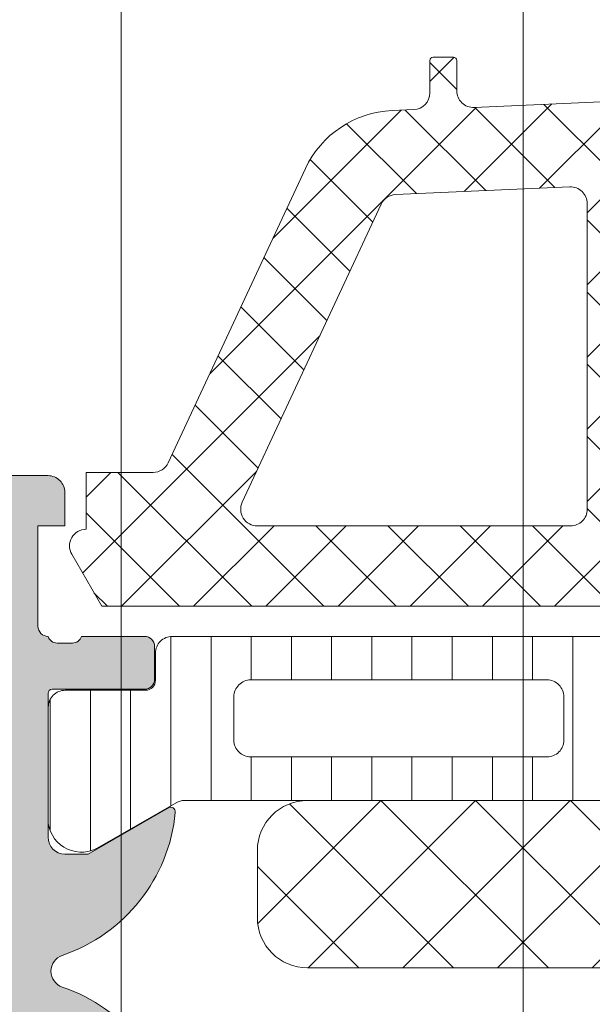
# Model space of a CAD drawing. Header units: millimetres. Extents: x 213386 to 506888, y 183055 to 450952.
# Tile 339 of 656: x 399549 to 399566, y 287199 to 287229. Entities that reach past the tile are written whole.
import ezdxf

# ---------------------------------------------------------------- set-up
doc = ezdxf.new("R2010")
doc.units = ezdxf.units.MM
doc.layers.add('FASÁDA DETAILNÍ', color=255, linetype='Continuous', lineweight=0)

msp = doc.modelspace()

# ---------------------------------------------------------------- hatches: boundary and pattern name
at = {"layer": 'FASÁDA DETAILNÍ'}
h = msp.add_hatch(dxfattribs=at)
h.set_pattern_fill('ANSI37', color=256, scale=0.48, angle=180, style=0)
h.set_pattern_definition([(225, (399579.4563192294, 287215.149078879), (1.077630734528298, -1.077630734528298), []), (315, (399579.4563192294, 287215.149078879), (1.077630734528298, 1.077630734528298), [])])
edge = h.paths.add_edge_path(flags=16)
edge.add_line((399582.8575962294, 287214.4847848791), (399582.7578522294, 287213.091930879))
edge.add_arc((399583.356319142, 287213.0490733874), 0.5999995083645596, 175.9039194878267, 270.000008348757)
edge.add_arc((399583.3563193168, 287213.0490733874), 0.5999995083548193, 269.999991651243, 364.0960805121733)
edge.add_line((399583.9547862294, 287213.091930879), (399583.8550422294, 287214.4847848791))
edge.add_arc((399583.3563192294, 287214.4490704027), 0.5000001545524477, 4.09606439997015, 175.9039356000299)
edge = h.paths.add_edge_path(flags=16)
edge.add_arc((399584.9563158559, 287217.6490785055), 0.4999996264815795, 179.9999571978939, 270.0000428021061)
edge.add_line((399584.9563162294, 287217.149078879), (399588.5500012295, 287217.149078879))
edge.add_arc((399588.5500012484, 287217.6490792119), 0.5000003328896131, 269.9999978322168, 383.2180266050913)
edge.add_line((399589.0095072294, 287217.846194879), (399586.2936292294, 287224.1772968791))
edge.add_arc((399585.8341238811, 287223.9801809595), 0.4999998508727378, 23.21808178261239, 92.50011063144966)
edge.add_line((399585.8123132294, 287224.4797048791), (399584.9345062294, 287224.4413788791))
edge.add_arc((399584.9563157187, 287223.9418552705), 0.4999994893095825, 92.49997911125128, 180.0000448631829)
edge.add_line((399584.4563162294, 287223.941854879), (399584.4563162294, 287217.649078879))
edge = h.paths.add_edge_path(flags=16)
edge.add_line((399559.4023972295, 287223.057240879), (399555.2537272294, 287214.1603878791))
edge.add_arc((399555.7068809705, 287213.9490787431), 0.4999998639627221, 154.9999920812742, 270.0000296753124)
edge.add_line((399555.7068812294, 287213.4490788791), (399565.0563162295, 287213.4490788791))
edge.add_arc((399565.056316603, 287213.9490785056), 0.4999996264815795, 269.9999571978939, 360.0000428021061)
edge.add_line((399565.5563162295, 287213.9490788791), (399565.5563162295, 287223.073001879))
edge.add_arc((399565.0563161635, 287223.0730017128), 0.5000000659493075, 1.904982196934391e-05, 92.5000272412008)
edge.add_line((399565.0345062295, 287223.5725258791), (399559.8337422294, 287223.3454558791))
edge.add_arc((399559.8555519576, 287222.8459304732), 0.5000012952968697, 92.49999747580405, 154.999908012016)
edge = h.paths.add_edge_path(flags=16)
edge.add_arc((399568.2563158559, 287213.9490785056), 0.4999996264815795, 179.9999571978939, 270.0000428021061)
edge.add_line((399568.2563162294, 287213.4490788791), (399575.4563162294, 287213.4490788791))
edge.add_arc((399575.4563166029, 287213.9490785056), 0.4999996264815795, 269.9999571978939, 360.0000428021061)
edge.add_line((399575.9563162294, 287213.9490788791), (399575.9563162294, 287215.149078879))
edge.add_arc((399577.9563147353, 287215.1490803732), 1.99999850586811, 89.99995719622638, 180.0000428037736, ccw=False)
edge.add_line((399577.9563162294, 287217.149078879), (399581.7563162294, 287217.149078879))
edge.add_arc((399581.7563166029, 287217.6490785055), 0.4999996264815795, 269.9999571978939, 360.0000428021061)
edge.add_line((399582.2563162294, 287217.649078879), (399582.2563162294, 287223.8021398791))
edge.add_arc((399581.7563161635, 287223.8021397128), 0.5000000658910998, 1.905649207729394e-05, 92.50002724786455)
edge.add_line((399581.7345062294, 287224.3016638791), (399576.2345062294, 287224.0615288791))
edge.add_arc((399576.2563157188, 287223.5620052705), 0.4999994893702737, 92.4999791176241, 180.0000448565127)
edge.add_line((399575.7563162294, 287223.5620048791), (399575.7563162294, 287218.2490788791))
edge.add_arc((399574.6563162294, 287218.2490788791), 1.099999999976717, -180, 0, ccw=False)
edge.add_line((399573.5563162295, 287218.2490788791), (399573.5563162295, 287223.4222898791))
edge.add_arc((399573.0563161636, 287223.4222897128), 0.5000000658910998, 1.905649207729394e-05, 92.50002724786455)
edge.add_line((399573.0345062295, 287223.921813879), (399568.2345062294, 287223.7122408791))
edge.add_arc((399568.2563157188, 287223.2127172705), 0.4999994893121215, 92.49997911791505, 180.0000448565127)
edge.add_line((399567.7563162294, 287223.2127168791), (399567.7563162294, 287213.9490788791))
edge = h.paths.add_edge_path()
edge.add_line((399553.0432632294, 287215.3355358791), (399557.1411122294, 287224.1234018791))
edge.add_ellipse((399559.8600375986, 287222.8555443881), major_axis=(-3.000002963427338, 0), ratio=1, start_angle=272.5000588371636, end_angle=334.9999693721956, ccw=False)
edge.add_line((399559.7291762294, 287225.852691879), (399560.3781262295, 287225.8810258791))
edge.add_ellipse((399560.3563167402, 287226.3805494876), major_axis=(-0.4999994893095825, 0), ratio=1, start_angle=92.49997911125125, end_angle=180.0000448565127)
edge.add_line((399560.8563162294, 287226.380549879), (399560.8563162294, 287227.3490788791))
edge.add_ellipse((399560.9563161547, 287227.3490789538), major_axis=(-0.09999992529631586, 0), ratio=1, start_angle=-90.00004278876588, end_angle=4.278876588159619e-05, ccw=False)
edge.add_line((399560.9563162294, 287227.4490788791), (399561.5563162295, 287227.4490788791))
edge.add_ellipse((399561.5563163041, 287227.3490789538), major_axis=(-0.09999992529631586, 0), ratio=1, start_angle=179.9999572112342, end_angle=270.0000427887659, ccw=False)
edge.add_line((399561.6563162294, 287227.3490788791), (399561.6563162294, 287226.4460408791))
edge.add_ellipse((399562.1563162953, 287226.4460410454), major_axis=(-0.5000000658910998, 0), ratio=1, start_angle=1.905649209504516e-05, end_angle=92.50002724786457)
edge.add_line((399562.1781262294, 287225.9465168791), (399571.0784202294, 287226.340354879))
edge.add_ellipse((399571.0563161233, 287226.8398661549), major_axis=(-0.5000001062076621, 0), ratio=1, start_angle=92.53376922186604, end_angle=180.0000829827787)
edge.add_line((399571.5563162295, 287226.839866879), (399571.5563162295, 287227.4490788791))
edge.add_ellipse((399571.6563161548, 287227.4490789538), major_axis=(-0.09999992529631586, 0), ratio=1, start_angle=-90.00004278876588, end_angle=4.278876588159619e-05, ccw=False)
edge.add_line((399571.6563162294, 287227.5490788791), (399572.2563162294, 287227.5490788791))
edge.add_ellipse((399572.2563163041, 287227.4490789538), major_axis=(-0.09999992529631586, 0), ratio=1, start_angle=179.9999572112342, end_angle=270.0000427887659, ccw=False)
edge.add_line((399572.3563162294, 287227.4490788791), (399572.3563162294, 287226.9195168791))
edge.add_ellipse((399572.8563167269, 287226.9195165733), major_axis=(-0.5000004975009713, 0), ratio=1, start_angle=-3.503803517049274e-05, end_angle=92.53369799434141)
edge.add_line((399572.8784202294, 287226.4200048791), (399584.4186452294, 287226.9306608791))
edge.add_ellipse((399584.396835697, 287227.4301854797), major_axis=(-0.50000048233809, 0), ratio=1, start_angle=92.49997909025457, end_angle=183.2170573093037)
edge.add_line((399584.8960482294, 287227.458244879), (399584.6074852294, 287232.5919878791))
edge.add_ellipse((399584.1970672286, 287232.4764324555), major_axis=(-0.4263754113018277, 0), ratio=1, start_angle=195.7248544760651, end_angle=339.2410276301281)
edge.add_line((399583.7983722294, 287232.6275558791), (399583.7996122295, 287232.3949528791))
edge.add_line((399583.7996122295, 287232.3949528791), (399584.0977502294, 287230.5123738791))
edge.add_line((399584.0977502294, 287230.5123738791), (399583.6973242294, 287227.6630888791))
edge.add_ellipse((399583.4002436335, 287227.7048394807), major_axis=(-0.299999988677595, 0), ratio=1, start_angle=55.40225361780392, end_angle=172.0002559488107, ccw=False)
edge.add_ellipse((399584.9333570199, 287229.9274105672), major_axis=(-3.000047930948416, 0), ratio=1, start_angle=-18.00842458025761, end_angle=55.40235871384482, ccw=False)
edge.add_line((399582.0802782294, 287230.854895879), (399582.7138542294, 287233.109786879))
edge.add_ellipse((399583.4890667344, 287232.9488573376), major_axis=(-0.791740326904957, 0), ratio=1, start_angle=276.79834625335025, end_angle=348.2723102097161, ccw=False)
edge.add_line((399583.3953442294, 287233.735030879), (399584.4535542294, 287233.7362518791))
edge.add_ellipse((399584.3244299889, 287232.5571656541), major_axis=(-1.186135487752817, 0), ratio=1, start_angle=198.6555764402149, end_angle=263.7503218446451, ccw=False)
edge.add_line((399585.4482442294, 287232.9365848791), (399586.5425772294, 287229.6952448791))
edge.add_line((399586.5425772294, 287229.6952448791), (399589.4323552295, 287221.6454498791))
edge.add_line((399589.4323552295, 287221.6454498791), (399593.7651642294, 287211.7475728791))
edge.add_ellipse((399593.3061552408, 287211.5493028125), major_axis=(-0.5000002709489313, 0), ratio=1, start_angle=90.06657637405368, end_angle=203.362049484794, ccw=False)
edge.add_line((399593.3067362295, 287211.0493028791), (399592.7600352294, 287211.0486678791))
edge.add_ellipse((399592.7594549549, 287211.548667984), major_axis=(-0.5000004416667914, 0), ratio=1, start_angle=23.920824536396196, end_angle=90.06649452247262, ccw=False)
edge.add_line((399592.3024012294, 287211.3459308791), (399590.9006452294, 287214.5499338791))
edge.add_ellipse((399589.9845041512, 287214.1490795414), major_axis=(-0.9999993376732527, 0), ratio=1, start_angle=203.6316147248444, end_angle=270.000052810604)
edge.add_line((399589.9845032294, 287215.149078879), (399584.7565612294, 287215.149078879))
edge.add_line((399584.7565612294, 287215.149078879), (399584.7565522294, 287213.3495998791))
edge.add_line((399584.7565522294, 287213.3495998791), (399585.2713532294, 287213.2116578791))
edge.add_ellipse((399585.1565879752, 287212.934503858), major_axis=(-0.2999756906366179, 0), ratio=1, start_angle=157.4964333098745, end_angle=247.5062997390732, ccw=False)
edge.add_line((399585.4337222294, 287212.8196908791), (399584.5845552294, 287211.549563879))
edge.add_ellipse((399583.7186910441, 287212.0492846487), major_axis=(-0.9997207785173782, 0), ratio=1, start_angle=89.99238815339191, end_angle=150.0092393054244, ccw=False)
edge.add_line((399583.7185582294, 287211.049563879), (399582.9941972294, 287211.049594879))
edge.add_ellipse((399582.9944052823, 287212.0493327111), major_axis=(-0.9997378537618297, 0), ratio=1, start_angle=29.991324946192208, end_angle=89.98807632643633, ccw=False)
edge.add_line((399582.1285312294, 287211.549594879), (399581.2793642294, 287212.8196908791))
edge.add_ellipse((399581.5565117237, 287212.9345027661), major_axis=(-0.2999875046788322, 0), ratio=1, start_angle=-67.50139619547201, end_angle=22.50240615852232, ccw=False)
edge.add_line((399581.4417182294, 287213.2116578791), (399581.9565342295, 287213.3496298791))
edge.add_line((399581.9565342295, 287213.3496298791), (399581.9565422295, 287215.149078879))
edge.add_line((399581.9565422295, 287215.149078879), (399578.7563152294, 287215.149078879))
edge.add_ellipse((399578.7563150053, 287214.8490791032), major_axis=(-0.29999977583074, 0), ratio=1, start_angle=-90.00004279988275, end_angle=4.279988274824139e-05)
edge.add_line((399578.4563152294, 287214.8490788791), (399578.4563152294, 287211.5490828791))
edge.add_ellipse((399577.9563156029, 287211.5490825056), major_axis=(-0.4999996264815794, 0), ratio=1, start_angle=89.99995719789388, end_angle=180.0000428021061, ccw=False)
edge.add_line((399577.9563152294, 287211.0490828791), (399551.0586932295, 287211.0490828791))
edge.add_line((399551.0586932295, 287211.0490828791), (399550.1635752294, 287212.5994748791))
edge.add_ellipse((399550.5965877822, 287212.8494749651), major_axis=(-0.4999999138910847, 0), ratio=1, start_angle=-89.99993665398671, end_angle=30.00001708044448, ccw=False)
edge.add_line((399550.5965872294, 287213.3494748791), (399550.5965872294, 287215.0468458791))
edge.add_line((399550.5965872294, 287215.0468458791), (399552.5901092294, 287215.0468458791))
edge.add_ellipse((399552.590109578, 287215.5468461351), major_axis=(-0.5000002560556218, 0), ratio=1, start_angle=89.99996005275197, end_angle=154.99987141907)
h = msp.add_hatch(dxfattribs=at)
h.set_pattern_fill('ANSI37', color=256, scale=0.48, angle=180, style=0)
h.set_pattern_definition([(225, (399579.4563192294, 287215.149078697), (1.077630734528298, -1.077630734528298), []), (315, (399579.4563192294, 287215.149078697), (1.077630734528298, 1.077630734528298), [])])
edge = h.paths.add_edge_path(flags=16)
edge.add_line((399582.8575962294, 287214.484784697), (399582.7578522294, 287213.091930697))
edge.add_arc((399583.356319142, 287213.0490732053), 0.5999995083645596, 175.9039194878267, 270.000008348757)
edge.add_arc((399583.3563193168, 287213.0490732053), 0.5999995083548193, 269.999991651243, 364.0960805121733)
edge.add_line((399583.9547862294, 287213.091930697), (399583.8550422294, 287214.484784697))
edge.add_arc((399583.3563192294, 287214.4490702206), 0.5000001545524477, 4.09606439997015, 175.9039356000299)
edge = h.paths.add_edge_path(flags=16)
edge.add_arc((399584.9563158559, 287217.6490783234), 0.4999996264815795, 179.9999571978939, 270.0000428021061)
edge.add_line((399584.9563162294, 287217.149078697), (399588.5500012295, 287217.149078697))
edge.add_arc((399588.5500012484, 287217.6490790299), 0.5000003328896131, 269.9999978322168, 383.2180266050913)
edge.add_line((399589.0095072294, 287217.846194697), (399586.2936292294, 287224.177296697))
edge.add_arc((399585.8341238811, 287223.9801807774), 0.4999998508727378, 23.21808178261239, 92.50011063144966)
edge.add_line((399585.8123132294, 287224.479704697), (399584.9345062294, 287224.441378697))
edge.add_arc((399584.9563157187, 287223.9418550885), 0.4999994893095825, 92.49997911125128, 180.0000448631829)
edge.add_line((399584.4563162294, 287223.941854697), (399584.4563162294, 287217.649078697))
edge = h.paths.add_edge_path(flags=16)
edge.add_line((399559.4023972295, 287223.057240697), (399555.2537272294, 287214.160387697))
edge.add_arc((399555.7068809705, 287213.949078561), 0.4999998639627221, 154.9999920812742, 270.0000296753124)
edge.add_line((399555.7068812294, 287213.449078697), (399565.0563162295, 287213.449078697))
edge.add_arc((399565.056316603, 287213.9490783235), 0.4999996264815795, 269.9999571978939, 360.0000428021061)
edge.add_line((399565.5563162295, 287213.949078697), (399565.5563162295, 287223.073001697))
edge.add_arc((399565.0563161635, 287223.0730015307), 0.5000000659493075, 1.904982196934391e-05, 92.5000272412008)
edge.add_line((399565.0345062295, 287223.572525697), (399559.8337422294, 287223.345455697))
edge.add_arc((399559.8555519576, 287222.8459302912), 0.5000012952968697, 92.49999747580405, 154.999908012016)
edge = h.paths.add_edge_path(flags=16)
edge.add_arc((399568.2563158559, 287213.9490783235), 0.4999996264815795, 179.9999571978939, 270.0000428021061)
edge.add_line((399568.2563162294, 287213.449078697), (399575.4563162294, 287213.449078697))
edge.add_arc((399575.4563166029, 287213.9490783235), 0.4999996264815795, 269.9999571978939, 360.0000428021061)
edge.add_line((399575.9563162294, 287213.949078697), (399575.9563162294, 287215.149078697))
edge.add_arc((399577.9563147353, 287215.1490801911), 1.99999850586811, 89.99995719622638, 180.0000428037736, ccw=False)
edge.add_line((399577.9563162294, 287217.149078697), (399581.7563162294, 287217.149078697))
edge.add_arc((399581.7563166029, 287217.6490783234), 0.4999996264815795, 269.9999571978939, 360.0000428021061)
edge.add_line((399582.2563162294, 287217.649078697), (399582.2563162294, 287223.802139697))
edge.add_arc((399581.7563161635, 287223.8021395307), 0.5000000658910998, 1.905649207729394e-05, 92.50002724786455)
edge.add_line((399581.7345062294, 287224.301663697), (399576.2345062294, 287224.061528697))
edge.add_arc((399576.2563157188, 287223.5620050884), 0.4999994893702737, 92.4999791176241, 180.0000448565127)
edge.add_line((399575.7563162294, 287223.562004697), (399575.7563162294, 287218.249078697))
edge.add_arc((399574.6563162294, 287218.249078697), 1.099999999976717, -180, 0, ccw=False)
edge.add_line((399573.5563162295, 287218.249078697), (399573.5563162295, 287223.422289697))
edge.add_arc((399573.0563161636, 287223.4222895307), 0.5000000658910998, 1.905649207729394e-05, 92.50002724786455)
edge.add_line((399573.0345062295, 287223.921813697), (399568.2345062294, 287223.712240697))
edge.add_arc((399568.2563157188, 287223.2127170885), 0.4999994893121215, 92.49997911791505, 180.0000448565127)
edge.add_line((399567.7563162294, 287223.212716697), (399567.7563162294, 287213.949078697))
edge = h.paths.add_edge_path()
edge.add_line((399553.0432632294, 287215.335535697), (399557.1411122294, 287224.123401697))
edge.add_ellipse((399559.8600375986, 287222.855544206), major_axis=(-3.000002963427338, 0), ratio=1, start_angle=272.5000588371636, end_angle=334.9999693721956, ccw=False)
edge.add_line((399559.7291762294, 287225.852691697), (399560.3781262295, 287225.881025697))
edge.add_ellipse((399560.3563167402, 287226.3805493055), major_axis=(-0.4999994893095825, 0), ratio=1, start_angle=92.49997911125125, end_angle=180.0000448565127)
edge.add_line((399560.8563162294, 287226.380549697), (399560.8563162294, 287227.349078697))
edge.add_ellipse((399560.9563161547, 287227.3490787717), major_axis=(-0.09999992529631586, 0), ratio=1, start_angle=-90.00004278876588, end_angle=4.278876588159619e-05, ccw=False)
edge.add_line((399560.9563162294, 287227.449078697), (399561.5563162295, 287227.449078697))
edge.add_ellipse((399561.5563163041, 287227.3490787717), major_axis=(-0.09999992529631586, 0), ratio=1, start_angle=179.9999572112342, end_angle=270.0000427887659, ccw=False)
edge.add_line((399561.6563162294, 287227.349078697), (399561.6563162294, 287226.446040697))
edge.add_ellipse((399562.1563162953, 287226.4460408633), major_axis=(-0.5000000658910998, 0), ratio=1, start_angle=1.905649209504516e-05, end_angle=92.50002724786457)
edge.add_line((399562.1781262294, 287225.946516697), (399571.0784202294, 287226.340354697))
edge.add_ellipse((399571.0563161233, 287226.8398659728), major_axis=(-0.5000001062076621, 0), ratio=1, start_angle=92.53376922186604, end_angle=180.0000829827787)
edge.add_line((399571.5563162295, 287226.839866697), (399571.5563162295, 287227.449078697))
edge.add_ellipse((399571.6563161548, 287227.4490787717), major_axis=(-0.09999992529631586, 0), ratio=1, start_angle=-90.00004278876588, end_angle=4.278876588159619e-05, ccw=False)
edge.add_line((399571.6563162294, 287227.549078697), (399572.2563162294, 287227.549078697))
edge.add_ellipse((399572.2563163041, 287227.4490787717), major_axis=(-0.09999992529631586, 0), ratio=1, start_angle=179.9999572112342, end_angle=270.0000427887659, ccw=False)
edge.add_line((399572.3563162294, 287227.449078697), (399572.3563162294, 287226.919516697))
edge.add_ellipse((399572.8563167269, 287226.9195163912), major_axis=(-0.5000004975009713, 0), ratio=1, start_angle=-3.503803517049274e-05, end_angle=92.53369799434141)
edge.add_line((399572.8784202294, 287226.420004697), (399584.4186452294, 287226.930660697))
edge.add_ellipse((399584.396835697, 287227.4301852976), major_axis=(-0.50000048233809, 0), ratio=1, start_angle=92.49997909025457, end_angle=183.2170573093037)
edge.add_line((399584.8960482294, 287227.458244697), (399584.6074852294, 287232.591987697))
edge.add_ellipse((399584.1970672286, 287232.4764322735), major_axis=(-0.4263754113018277, 0), ratio=1, start_angle=195.7248544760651, end_angle=339.2410276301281)
edge.add_line((399583.7983722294, 287232.627555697), (399583.7996122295, 287232.394952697))
edge.add_line((399583.7996122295, 287232.394952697), (399584.0977502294, 287230.512373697))
edge.add_line((399584.0977502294, 287230.512373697), (399583.6973242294, 287227.663088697))
edge.add_ellipse((399583.4002436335, 287227.7048392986), major_axis=(-0.299999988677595, 0), ratio=1, start_angle=55.40225361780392, end_angle=172.0002559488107, ccw=False)
edge.add_ellipse((399584.9333570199, 287229.9274103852), major_axis=(-3.000047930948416, 0), ratio=1, start_angle=-18.00842458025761, end_angle=55.40235871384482, ccw=False)
edge.add_line((399582.0802782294, 287230.854895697), (399582.7138542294, 287233.109786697))
edge.add_ellipse((399583.4890667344, 287232.9488571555), major_axis=(-0.791740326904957, 0), ratio=1, start_angle=276.79834625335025, end_angle=348.2723102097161, ccw=False)
edge.add_line((399583.3953442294, 287233.735030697), (399584.4535542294, 287233.736251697))
edge.add_ellipse((399584.3244299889, 287232.5571654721), major_axis=(-1.186135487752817, 0), ratio=1, start_angle=198.6555764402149, end_angle=263.7503218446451, ccw=False)
edge.add_line((399585.4482442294, 287232.936584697), (399586.5425772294, 287229.695244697))
edge.add_line((399586.5425772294, 287229.695244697), (399589.4323552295, 287221.645449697))
edge.add_line((399589.4323552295, 287221.645449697), (399593.7651642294, 287211.747572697))
edge.add_ellipse((399593.3061552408, 287211.5493026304), major_axis=(-0.5000002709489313, 0), ratio=1, start_angle=90.06657637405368, end_angle=203.362049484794, ccw=False)
edge.add_line((399593.3067362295, 287211.049302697), (399592.7600352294, 287211.048667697))
edge.add_ellipse((399592.7594549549, 287211.548667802), major_axis=(-0.5000004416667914, 0), ratio=1, start_angle=23.920824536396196, end_angle=90.06649452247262, ccw=False)
edge.add_line((399592.3024012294, 287211.345930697), (399590.9006452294, 287214.549933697))
edge.add_ellipse((399589.9845041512, 287214.1490793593), major_axis=(-0.9999993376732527, 0), ratio=1, start_angle=203.6316147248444, end_angle=270.000052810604)
edge.add_line((399589.9845032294, 287215.149078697), (399584.7565612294, 287215.149078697))
edge.add_line((399584.7565612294, 287215.149078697), (399584.7565522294, 287213.349599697))
edge.add_line((399584.7565522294, 287213.349599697), (399585.2713532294, 287213.211657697))
edge.add_ellipse((399585.1565879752, 287212.9345036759), major_axis=(-0.2999756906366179, 0), ratio=1, start_angle=157.4964333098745, end_angle=247.5062997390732, ccw=False)
edge.add_line((399585.4337222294, 287212.819690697), (399584.5845552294, 287211.549563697))
edge.add_ellipse((399583.7186910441, 287212.0492844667), major_axis=(-0.9997207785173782, 0), ratio=1, start_angle=89.99238815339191, end_angle=150.0092393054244, ccw=False)
edge.add_line((399583.7185582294, 287211.049563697), (399582.9941972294, 287211.049594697))
edge.add_ellipse((399582.9944052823, 287212.0493325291), major_axis=(-0.9997378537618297, 0), ratio=1, start_angle=29.991324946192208, end_angle=89.98807632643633, ccw=False)
edge.add_line((399582.1285312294, 287211.549594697), (399581.2793642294, 287212.819690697))
edge.add_ellipse((399581.5565117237, 287212.934502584), major_axis=(-0.2999875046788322, 0), ratio=1, start_angle=-67.50139619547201, end_angle=22.50240615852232, ccw=False)
edge.add_line((399581.4417182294, 287213.211657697), (399581.9565342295, 287213.349629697))
edge.add_line((399581.9565342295, 287213.349629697), (399581.9565422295, 287215.149078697))
edge.add_line((399581.9565422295, 287215.149078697), (399578.7563152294, 287215.149078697))
edge.add_ellipse((399578.7563150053, 287214.8490789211), major_axis=(-0.29999977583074, 0), ratio=1, start_angle=-90.00004279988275, end_angle=4.279988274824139e-05)
edge.add_line((399578.4563152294, 287214.849078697), (399578.4563152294, 287211.549082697))
edge.add_ellipse((399577.9563156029, 287211.5490823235), major_axis=(-0.4999996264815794, 0), ratio=1, start_angle=89.99995719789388, end_angle=180.0000428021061, ccw=False)
edge.add_line((399577.9563152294, 287211.049082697), (399551.0586932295, 287211.049082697))
edge.add_line((399551.0586932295, 287211.049082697), (399550.1635752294, 287212.599474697))
edge.add_ellipse((399550.5965877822, 287212.8494747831), major_axis=(-0.4999999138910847, 0), ratio=1, start_angle=-89.99993665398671, end_angle=30.00001708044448, ccw=False)
edge.add_line((399550.5965872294, 287213.349474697), (399550.5965872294, 287215.046845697))
edge.add_line((399550.5965872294, 287215.046845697), (399552.5901092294, 287215.046845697))
edge.add_ellipse((399552.590109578, 287215.546845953), major_axis=(-0.5000002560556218, 0), ratio=1, start_angle=89.99996005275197, end_angle=154.99987141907)
h = msp.add_hatch(color=256, dxfattribs=at)
edge = h.paths.add_edge_path()
edge.add_arc((399549.576326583, 287191.8492096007), 0.1199999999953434, 180, 270)
edge.add_line((399549.576326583, 287191.7292096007), (399552.336324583, 287191.7292096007))
edge.add_arc((399552.3363245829, 287191.4292096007), 0.3000000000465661, 0, 89.99999998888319, ccw=False)
edge.add_line((399552.636324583, 287191.4292096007), (399552.636324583, 287190.4492352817))
edge.add_arc((399552.3363245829, 287190.4492352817), 0.3000000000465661, -89.99999998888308, 0, ccw=False)
edge.add_line((399552.336324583, 287190.1492352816), (399550.456313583, 287190.1492352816))
edge.add_arc((399550.1887702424, 287190.0703681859), 0.27892554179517, 16.42459456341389, 91.16287006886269)
edge.add_line((399550.183109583, 287190.3492362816), (399549.729515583, 287190.3492362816))
edge.add_arc((399549.723847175, 287190.0703988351), 0.2788950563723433, 88.83541063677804, 163.5801235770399)
edge.add_line((399549.456326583, 287190.1492352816), (399549.456326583, 287189.3490605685))
edge.add_arc((399548.456326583, 287189.3490605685), 1, -90, 0, ccw=False)
edge.add_line((399548.456326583, 287188.3490605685), (399544.9563192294, 287188.3490605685))
edge.add_arc((399544.9563390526, 287189.3490803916), 1.000019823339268, 180.0011357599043, 269.9988642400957, ccw=False)
edge.add_line((399543.9563192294, 287189.3490605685), (399543.9563192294, 287189.8490605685))
edge.add_line((399543.9563192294, 287189.8490605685), (399546.4563192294, 287189.8490605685))
edge.add_arc((399546.4562738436, 287190.8491059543), 1.000045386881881, 270.00260029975, 359.99739970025)
edge.add_line((399547.4563192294, 287190.8490605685), (399547.4563192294, 287192.149078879))
edge.add_arc((399546.4562667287, 287192.1490263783), 1.000052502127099, 0.003007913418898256, 89.9969920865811)
edge.add_line((399546.4563192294, 287193.149078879), (399539.4563192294, 287193.149078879))
edge.add_arc((399538.9563192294, 287192.6239571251), 0.7250881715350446, 46.40381611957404, 133.596183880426)
edge.add_line((399538.4563192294, 287193.149078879), (399532.4222310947, 287193.149078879))
edge.add_arc((399532.4222835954, 287192.1490263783), 1.000052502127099, 90.0030079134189, 179.9969920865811)
edge.add_line((399531.4222310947, 287192.149078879), (399531.4222310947, 287190.8490605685))
edge.add_arc((399532.4222764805, 287190.8491059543), 1.000045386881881, 180.00260029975, 269.9973997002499)
edge.add_line((399532.4222310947, 287189.8490605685), (399533.9563192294, 287189.8490605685))
edge.add_line((399533.9563192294, 287189.8490605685), (399533.9563192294, 287189.249054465))
edge.add_line((399533.9563192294, 287189.249054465), (399532.8563131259, 287188.149078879))
edge.add_line((399532.8563131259, 287188.149078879), (399529.4563192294, 287188.149078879))
edge.add_line((399529.4563192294, 287188.149078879), (399529.4563192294, 287215.1489796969))
edge.add_line((399529.4563192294, 287215.1489796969), (399532.8563131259, 287215.1489796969))
edge.add_line((399532.8563131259, 287215.1489796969), (399533.9563192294, 287214.049004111))
edge.add_line((399533.9563192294, 287214.049004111), (399533.9563192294, 287213.4489980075))
edge.add_line((399533.9563192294, 287213.4489980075), (399532.4222310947, 287213.4489980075))
edge.add_arc((399532.4222764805, 287212.4489526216), 1.000045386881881, 90.00260029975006, 179.9973997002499)
edge.add_line((399531.4222310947, 287212.4489980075), (399531.4222310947, 287211.1489796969))
edge.add_arc((399532.4222835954, 287211.1490321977), 1.000052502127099, 180.0030079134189, 269.9969920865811)
edge.add_line((399532.4222310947, 287210.1489796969), (399538.4563192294, 287210.1489796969))
edge.add_arc((399538.9563192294, 287210.6741014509), 0.7250881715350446, 226.403816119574, 313.596183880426)
edge.add_line((399539.4563192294, 287210.1489796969), (399546.4563192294, 287210.1489796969))
edge.add_arc((399546.4562667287, 287211.1490321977), 1.000052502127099, 270.0030079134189, 359.9969920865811)
edge.add_line((399547.4563192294, 287211.1489796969), (399547.4563192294, 287212.4489980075))
edge.add_arc((399546.4562738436, 287212.4489526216), 1.000045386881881, 0.002600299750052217, 89.99739970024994)
edge.add_line((399546.4563192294, 287213.4489980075), (399543.9563192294, 287213.4489980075))
edge.add_line((399543.9563192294, 287213.4489980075), (399543.9563192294, 287213.9489980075))
edge.add_arc((399544.9563390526, 287213.9489781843), 1.000019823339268, 90.00113575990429, 179.9988642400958, ccw=False)
edge.add_line((399544.9563192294, 287214.9489980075), (399549.4563192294, 287214.9489980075))
edge.add_arc((399549.4563295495, 287214.4490083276), 0.4999896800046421, -0.001182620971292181, 90.00118262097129, ccw=False)
edge.add_line((399549.9563192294, 287214.4489980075), (399549.9563192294, 287213.4489980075))
edge.add_line((399549.9563192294, 287213.4489980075), (399549.1563161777, 287213.4489980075))
edge.add_line((399549.1563161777, 287213.4489980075), (399549.1563161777, 287210.4489827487))
edge.add_arc((399549.4563238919, 287210.4489800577), 0.3000077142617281, 179.9994860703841, 270.0005139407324)
edge.add_arc((399549.723847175, 287210.2278087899), 0.2788950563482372, 196.4198764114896, 271.164589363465)
edge.add_line((399549.729515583, 287209.9489713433), (399550.183109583, 287209.9489713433))
edge.add_arc((399550.1887702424, 287210.227839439), 0.2789255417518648, 268.8371299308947, 343.575405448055)
edge.add_line((399550.456313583, 287210.1489723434), (399552.336324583, 287210.1489723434))
edge.add_arc((399552.3363245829, 287209.8489723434), 0.2999999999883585, 0, 89.99999998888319, ccw=False)
edge.add_line((399552.636324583, 287209.8489723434), (399552.636324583, 287208.8689980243))
edge.add_arc((399552.3363245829, 287208.8689980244), 0.3000000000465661, 270.0000000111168, 359.9999999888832, ccw=False)
edge.add_line((399552.336324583, 287208.5689980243), (399549.576326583, 287208.5689980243))
edge.add_arc((399549.576326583, 287208.4489980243), 0.1199999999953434, 90, 180)
edge.add_line((399549.456326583, 287208.4489980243), (399549.456326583, 287204.1489723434))
edge.add_arc((399549.956326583, 287204.1489723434), 0.5, 180, 270)
edge.add_line((399549.956326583, 287203.6489723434), (399550.656326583, 287203.6489723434))
edge.add_line((399550.656326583, 287203.6489723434), (399553.049146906, 287205.030467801))
edge.add_arc((399553.1182067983, 287204.9108525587), 0.1381197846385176, -7.702437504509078, 119.99999997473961, ccw=False)
edge.add_arc((399548.2768555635, 287205.3584709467), 5.00000000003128, 288.7094007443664, 354.65077199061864, ccw=False)
edge.add_arc((399550.0410817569, 287200.1491038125), 0.4999999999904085, 108.7094007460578, 251.2905992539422)
edge.add_arc((399548.2768555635, 287194.9397366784), 4.999999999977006, 5.34922800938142, 71.2905992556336, ccw=False)
edge.add_arc((399553.1182067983, 287195.3873550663), 0.1381197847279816, -119.99999997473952, 7.702437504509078, ccw=False)
edge.add_line((399553.049146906, 287195.267739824), (399550.656326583, 287196.6492352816))
edge.add_line((399550.656326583, 287196.6492352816), (399549.956326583, 287196.6492352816))
edge.add_arc((399549.956326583, 287196.1492352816), 0.5, 90, 180)
edge.add_line((399549.456326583, 287196.1492352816), (399549.456326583, 287191.8492096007))
edge = h.paths.add_edge_path(flags=16)
edge.add_arc((399531.556325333, 287207.1489873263), 0.5, 90, 180)
edge.add_line((399531.056325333, 287207.1489873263), (399531.056325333, 287195.149078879))
edge.add_arc((399531.556325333, 287195.149078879), 0.5, 180, 270)
edge.add_line((399531.556325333, 287194.649078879), (399547.2563070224, 287194.649078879))
edge.add_arc((399547.2563070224, 287195.149078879), 0.5, 270, 360)
edge.add_line((399547.7563070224, 287195.149078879), (399547.7563070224, 287207.1489873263))
edge.add_arc((399547.2563070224, 287207.1489873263), 0.5, 0, 90)
edge.add_line((399547.2563070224, 287207.6489873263), (399545.7563070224, 287207.6489873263))
edge.add_line((399545.7563070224, 287207.6489873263), (399545.7563070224, 287208.1489873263))
edge.add_arc((399545.2563070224, 287208.1489873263), 0.5, 0, 90)
edge.add_line((399545.2563070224, 287208.6489873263), (399533.556325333, 287208.6489873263))
edge.add_arc((399533.556325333, 287208.1489873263), 0.5, 90, 180)
edge.add_line((399533.056325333, 287208.1489873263), (399533.056325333, 287207.6489873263))
edge.add_line((399533.056325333, 287207.6489873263), (399531.556325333, 287207.6489873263))
h = msp.add_hatch(dxfattribs=at)
h.set_pattern_fill('LINIE', color=256, scale=1.2, angle=90, style=0)
h.set_pattern_definition([(90, (397979.9212210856, 280090.024534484), (-1.2, 7.347638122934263e-17), [])])
edge = h.paths.add_edge_path()
edge.add_arc((399589.0462359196, 287208.8398892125), 0.2999999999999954, -179.99792470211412, -89.99792470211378, ccw=False)
edge.add_line((399588.7462359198, 287208.8398783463), (399588.7462072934, 287209.6502096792))
edge.add_arc((399588.2462099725, 287209.6501942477), 0.4999973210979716, 0.001768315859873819, 90.0023822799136)
edge.add_line((399588.2461891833, 287210.1501915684), (399587.4051169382, 287210.1515121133))
edge.add_arc((399587.4051169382, 287210.3515121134), 0.1999999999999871, -179.99999999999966, -89.99999999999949, ccw=False)
edge.add_line((399587.2051169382, 287210.3515121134), (399587.2051169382, 287214.4515121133))
edge.add_arc((399586.7051169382, 287214.4515121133), 0.5000000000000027, -5.216109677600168e-13, 89.99999999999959)
edge.add_line((399586.7051169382, 287214.9515121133), (399585.8743677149, 287214.9515121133))
edge.add_arc((399585.8743677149, 287213.9515121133), 0.9999999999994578, 90.00000000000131, 164.9999999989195)
edge.add_line((399584.9084418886, 287214.2103311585), (399584.7051169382, 287213.4515121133))
edge.add_line((399584.7051169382, 287213.4515121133), (399585.7051169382, 287213.4515121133))
edge.add_line((399585.7051169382, 287213.4515121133), (399585.7051169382, 287211.1515121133))
edge.add_arc((399584.700990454, 287211.1532213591), 1.004127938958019, -89.76591227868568, -0.09753001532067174, ccw=False)
edge.add_line((399584.7050929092, 287210.1491018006), (399581.705214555, 287210.1491018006))
edge.add_arc((399581.7092429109, 287211.1532211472), 1.004127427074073, 180.0975179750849, 269.77014032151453, ccw=False)
edge.add_line((399580.7051169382, 287211.1515121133), (399580.7051169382, 287213.4515121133))
edge.add_line((399580.7051169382, 287213.4515121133), (399581.7051169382, 287213.4515121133))
edge.add_line((399581.7051169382, 287213.4515121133), (399581.5017919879, 287214.2103311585))
edge.add_arc((399580.5358661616, 287213.9515121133), 1.000000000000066, 15.00000000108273, 89.99999999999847)
edge.add_line((399580.5358661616, 287214.9515121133), (399579.7051169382, 287214.9515121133))
edge.add_arc((399579.7051169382, 287214.4515121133), 0.4999999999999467, 89.99999999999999, 180)
edge.add_line((399579.2051169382, 287214.4515121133), (399579.2051169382, 287210.3515121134))
edge.add_arc((399579.0009438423, 287210.3532406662), 0.2041804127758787, -88.8441310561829, -0.4850610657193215, ccw=False)
edge.add_line((399579.0050626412, 287210.1491018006), (399553.1636958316, 287210.149078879))
edge.add_arc((399553.163711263, 287209.6490815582), 0.4999973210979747, 90.00176831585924, 180.002382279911)
edge.add_line((399552.6637139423, 287209.649060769), (399552.6637425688, 287208.8387294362))
edge.add_arc((399552.363742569, 287208.83871857), 0.299999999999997, -89.9979247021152, 0.0020752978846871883, ccw=False)
edge.add_line((399552.3637534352, 287208.5387185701), (399549.9637550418, 287208.5389635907))
edge.add_arc((399549.9637705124, 287208.0389676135), 0.499995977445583, 90.00177281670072, 180.0023777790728)
edge.add_line((399549.4637745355, 287208.0389468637), (399549.4639011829, 287204.5624053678))
edge.add_arc((399550.4537141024, 287204.7047518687), 0.99999607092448, 188.1836833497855, 302.7290913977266)
edge.add_line((399550.9943794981, 287203.8635188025), (399553.2779885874, 287205.182071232))
edge.add_arc((399553.5280042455, 287204.7490675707), 0.5000000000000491, 90.00213520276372, 120.00207189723, ccw=False)
edge.add_line((399553.5279856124, 287205.2490675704), (399587.882254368, 287205.2501538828))
edge.add_arc((399587.8822719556, 287204.7501538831), 0.5000000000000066, 60.00207869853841, 90.00201539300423, ccw=False)
edge.add_line((399588.1322562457, 287205.1831756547), (399590.4159608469, 287203.8647886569))
edge.add_arc((399590.9565653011, 287204.7060608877), 0.9999960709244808, 237.2750591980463, 351.8204672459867)
edge.add_line((399591.9463885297, 287204.5637860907), (399591.9462618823, 287208.0403275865))
edge.add_arc((399591.446265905, 287208.0403121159), 0.4999959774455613, 0.001772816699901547, 90.00237777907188)
edge.add_line((399591.4462451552, 287208.540308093), (399589.0462467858, 287208.5398892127))
edge = h.paths.add_edge_path(flags=16)
edge.add_line((399564.8551231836, 287208.3496136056), (399564.8551231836, 287207.0496194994))
edge.add_arc((399564.3551268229, 287207.04961586), 0.4999963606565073, -90.00041704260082, 0.00041704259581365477, ccw=False)
edge.add_line((399564.3551231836, 287206.5496194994), (399555.5051292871, 287206.5496194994))
edge.add_arc((399555.5051256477, 287207.04961586), 0.4999963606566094, -180.000417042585, -89.99958295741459, ccw=False)
edge.add_line((399555.0051292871, 287207.0496194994), (399555.0051292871, 287208.3496136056))
edge.add_arc((399555.5051292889, 287208.3496301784), 0.5000000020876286, 90.00000020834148, 180.0018991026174, ccw=False)
edge.add_line((399555.5051292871, 287208.8496301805), (399564.3551231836, 287208.8496301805))
edge.add_arc((399564.3551231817, 287208.3496301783), 0.5000000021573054, -0.0018990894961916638, 89.99999978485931, ccw=False)
edge = h.paths.add_edge_path(flags=16)
edge.add_arc((399575.0551292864, 287208.3496301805), 0.4999999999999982, -2.2737367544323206e-13, 90.000000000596, ccw=False)
edge.add_line((399575.5551292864, 287208.3496301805), (399575.5551292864, 287207.0496194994))
edge.add_arc((399575.0551292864, 287207.0496194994), 0.4999999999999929, -90.00000000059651, -2.8421709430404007e-13, ccw=False)
edge.add_line((399575.0551292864, 287206.5496194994), (399566.3551231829, 287206.5496194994))
edge.add_arc((399566.3551231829, 287207.0496194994), 0.5000000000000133, 180.0000000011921, 269.99999999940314, ccw=False)
edge.add_line((399565.8551231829, 287207.0496194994), (399565.8551231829, 287208.3496301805))
edge.add_arc((399566.3551231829, 287208.3496301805), 0.5000000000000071, 90.0000000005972, 180.0000000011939, ccw=False)
edge.add_line((399566.3551231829, 287208.8496301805), (399575.0551292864, 287208.8496301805))
edge = h.paths.add_edge_path(flags=16)
edge.add_arc((399577.055125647, 287207.04961586), 0.4999963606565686, -180.00041704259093, -89.99958295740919, ccw=False)
edge.add_line((399576.5551292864, 287207.0496194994), (399576.5551292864, 287208.3496136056))
edge.add_arc((399577.0551292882, 287208.3496301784), 0.5000000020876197, 90.00000020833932, 180.0018991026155, ccw=False)
edge.add_line((399577.0551292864, 287208.8496301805), (399585.9051384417, 287208.8496301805))
edge.add_arc((399585.9051384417, 287208.3496454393), 0.4999847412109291, -6.252776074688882e-13, 90.00000000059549, ccw=False)
edge.add_line((399586.4051231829, 287208.3496454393), (399586.4051231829, 287207.0496347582))
edge.add_arc((399585.9051079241, 287207.0496347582), 0.5000152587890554, -90.00000000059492, 1.0800249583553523e-12, ccw=False)
edge.add_line((399585.9051079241, 287206.5496194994), (399577.0551292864, 287206.5496194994))
h = msp.add_hatch(dxfattribs=at)
h.set_pattern_fill('NETZ', color=256, scale=2, angle=45, style=0)
h.set_pattern_definition([(45, (399570.7052426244, 287205.2483440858), (-1.414213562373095, 1.414213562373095), []), (135, (399570.7052426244, 287205.2483440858), (-1.414213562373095, -1.414213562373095), [])])
h.paths.add_polyline_path([(399584.2052426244, 287200.2483440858, 0.4142135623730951), (399585.7052426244, 287201.7483440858), (399585.7052426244, 287203.7483440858, 0.4142135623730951), (399584.2052426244, 287205.2483440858), (399557.2052426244, 287205.2483440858, 0.4142135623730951), (399555.7052426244, 287203.7483440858), (399555.7052426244, 287201.7483440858, 0.4142135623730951), (399557.2052426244, 287200.2483440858)])

# ---------------------------------------------------------------- linework, layer by layer
for p, q in [((399551.6382310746, 284297.1544280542), (399551.6382310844, 296850.3801179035)), ((399563.6382310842, 296850.3801179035), (399563.6382310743, 284297.1544280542)), ((399551.6382310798, 286777.6545368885), (399551.6382274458, 288917.1544282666)), ((399563.6382274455, 288917.1544282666), (399563.6382310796, 286777.6545368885)), ((399579.0050626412, 287210.1491018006), (399553.1636958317, 287210.149078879)), ((399552.6637139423, 287209.649060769), (399552.6637425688, 287208.8387294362)), ((399555.5051292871, 287208.8496301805), (399564.3551231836, 287208.8496301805)), ((399552.3637534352, 287208.5387185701), (399549.9637550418, 287208.5389635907)), ((399555.0051292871, 287207.0496194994), (399555.0051292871, 287208.3496136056)), ((399564.8551231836, 287208.3496136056), (399564.8551231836, 287207.0496194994)), ((399549.4637745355, 287208.0389468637), (399549.4639011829, 287204.5624053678)), ((399564.3551231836, 287206.5496194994), (399555.5051292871, 287206.5496194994)), ((399550.9943794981, 287203.8635188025), (399553.2779885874, 287205.182071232)), ((399553.5279856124, 287205.2490675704), (399587.882254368, 287205.2501538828))]:
    msp.add_line(p, q, dxfattribs=at)
at = {"layer": 'FASÁDA DETAILNÍ', "extrusion": (0, 0, -1)}
for points in [[(-399577.9563152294, 287211.0490828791), (-399551.0586932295, 287211.0490828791), (-399550.1635752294, 287212.5994748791), (-399550.1635752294, 287212.5994748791, 0.57735), (-399550.5965872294, 287213.3494748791), (-399550.5965872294, 287215.0468458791), (-399552.5901092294, 287215.0468458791), (-399552.5901092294, 287215.0468458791, -0.291473), (-399553.0432632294, 287215.3355358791), (-399553.0432632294, 287215.3355358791), (-399557.1411122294, 287224.1234018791), (-399557.1411122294, 287224.1234018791, 0.279675), (-399559.7291762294, 287225.852691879), (-399560.3781262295, 287225.8810258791), (-399560.3781262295, 287225.8810258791, -0.401491), (-399560.8563162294, 287226.380549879), (-399560.8563162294, 287227.3490788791), (-399560.8563162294, 287227.3490788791, 0.414214), (-399560.9563162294, 287227.4490788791), (-399561.5563162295, 287227.4490788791), (-399561.5563162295, 287227.4490788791, 0.414214), (-399561.6563162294, 287227.3490788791), (-399561.6563162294, 287226.4460408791), (-399561.6563162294, 287226.4460408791, -0.427052), (-399562.1781262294, 287225.9465168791), (-399571.0784202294, 287226.340354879)], [(-399577.9563152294, 287211.049082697), (-399551.0586932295, 287211.049082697), (-399550.1635752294, 287212.599474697), (-399550.1635752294, 287212.599474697, 0.57735), (-399550.5965872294, 287213.349474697), (-399550.5965872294, 287215.046845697), (-399552.5901092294, 287215.046845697), (-399552.5901092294, 287215.046845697, -0.291473), (-399553.0432632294, 287215.335535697), (-399553.0432632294, 287215.335535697), (-399557.1411122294, 287224.123401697), (-399557.1411122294, 287224.123401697, 0.279675), (-399559.7291762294, 287225.852691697), (-399560.3781262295, 287225.881025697), (-399560.3781262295, 287225.881025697, -0.401491), (-399560.8563162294, 287226.380549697), (-399560.8563162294, 287227.349078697), (-399560.8563162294, 287227.349078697, 0.414214), (-399560.9563162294, 287227.449078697), (-399561.5563162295, 287227.449078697), (-399561.5563162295, 287227.449078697, 0.414214), (-399561.6563162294, 287227.349078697), (-399561.6563162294, 287226.446040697), (-399561.6563162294, 287226.446040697, -0.427052), (-399562.1781262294, 287225.946516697), (-399571.0784202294, 287226.340354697)]]:
    msp.add_lwpolyline(points, format="xyb", dxfattribs=at)
at = {"layer": 'FASÁDA DETAILNÍ'}
for points in [[(399559.4023972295, 287223.057240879), (399555.2537272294, 287214.1603878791), (399555.2537272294, 287214.1603878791, 0.548619), (399555.7068812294, 287213.4490788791), (399565.0563162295, 287213.4490788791), (399565.0563162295, 287213.4490788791, 0.414214), (399565.5563162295, 287213.9490788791), (399565.5563162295, 287223.073001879), (399565.5563162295, 287223.073001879, 0.427052), (399565.0345062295, 287223.5725258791), (399559.8337422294, 287223.3454558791), (399559.8337422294, 287223.3454558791, 0.279675), (399559.4023972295, 287223.057240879)], [(399559.4023972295, 287223.057240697), (399555.2537272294, 287214.160387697), (399555.2537272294, 287214.160387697, 0.548619), (399555.7068812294, 287213.449078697), (399565.0563162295, 287213.449078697), (399565.0563162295, 287213.449078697, 0.414214), (399565.5563162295, 287213.949078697), (399565.5563162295, 287223.073001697), (399565.5563162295, 287223.073001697, 0.427052), (399565.0345062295, 287223.572525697), (399559.8337422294, 287223.345455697), (399559.8337422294, 287223.345455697, 0.279675), (399559.4023972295, 287223.057240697)], [(399557.2052426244, 287205.2483440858), (399584.2052426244, 287205.2483440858, -0.414213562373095), (399585.7052426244, 287203.7483440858), (399585.7052426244, 287201.7483440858, -0.414213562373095), (399584.2052426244, 287200.2483440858), (399557.2052426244, 287200.2483440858, -0.414213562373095), (399555.7052426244, 287201.7483440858), (399555.7052426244, 287203.7483440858, -0.414213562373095)]]:
    msp.add_lwpolyline(points, format="xyb", close=True, dxfattribs=at)
msp.add_lwpolyline([(399544.9563192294, 287214.9489980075), (399549.4563192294, 287214.9489980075, -0.414225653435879), (399549.9563192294, 287214.4489980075), (399549.9563192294, 287213.4489980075), (399549.1563161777, 287213.4489980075), (399549.1563161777, 287210.4489827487, 0.4142188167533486), (399549.456326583, 287210.1489723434, 0.338212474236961), (399549.729515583, 287209.9489713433), (399550.183109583, 287209.9489713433, 0.3381811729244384), (399550.456313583, 287210.1489723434), (399552.336324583, 287210.1489723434, -0.414213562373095), (399552.636324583, 287209.8489723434), (399552.636324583, 287208.8689980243, -0.414213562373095), (399552.336324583, 287208.5689980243), (399549.576326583, 287208.5689980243, 0.414213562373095), (399549.456326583, 287208.4489980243), (399549.456326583, 287204.1489723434, 0.414213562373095), (399549.956326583, 287203.6489723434), (399550.656326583, 287203.6489723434), (399553.049146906, 287205.030467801, -0.6230654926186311), (399553.2550803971, 287204.8923405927, -0.295935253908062), (399549.8806975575, 287200.6226826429, 0.717126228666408), (399549.8806975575, 287199.6755249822, -0.295935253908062), (399553.2550803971, 287195.4058670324, -0.6230654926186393)], format="xyb", dxfattribs=at)
for centre, radius, start, end in [((399553.163711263, 287209.6490815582), 0.4999973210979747, 90.00176831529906, 180.0023822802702), ((399552.363742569, 287208.83871857), 0.2999999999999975, 270.0020752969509, 0.002075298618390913), ((399555.5051292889, 287208.3496301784), 0.5000000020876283, 90.0000002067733, 180.0018991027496), ((399564.3551231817, 287208.3496301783), 0.5000000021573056, 359.9981009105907, 89.99999978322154), ((399549.9637705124, 287208.0389676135), 0.4999959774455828, 90.00177281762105, 180.0023777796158), ((399555.5051256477, 287207.04961586), 0.4999963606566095, 179.9995829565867, 270.0004170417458), ((399564.3551268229, 287207.04961586), 0.4999963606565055, 269.9995829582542, 0.0004170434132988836), ((399553.5280042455, 287204.7490675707), 0.5000000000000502, 90.00213520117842, 120.0020718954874), ((399550.4537141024, 287204.7047518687), 0.9999960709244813, 188.183683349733, 302.7290913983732)]:
    msp.add_arc(centre, radius, start, end, dxfattribs=at)

doc.saveas('drawing.dxf')
